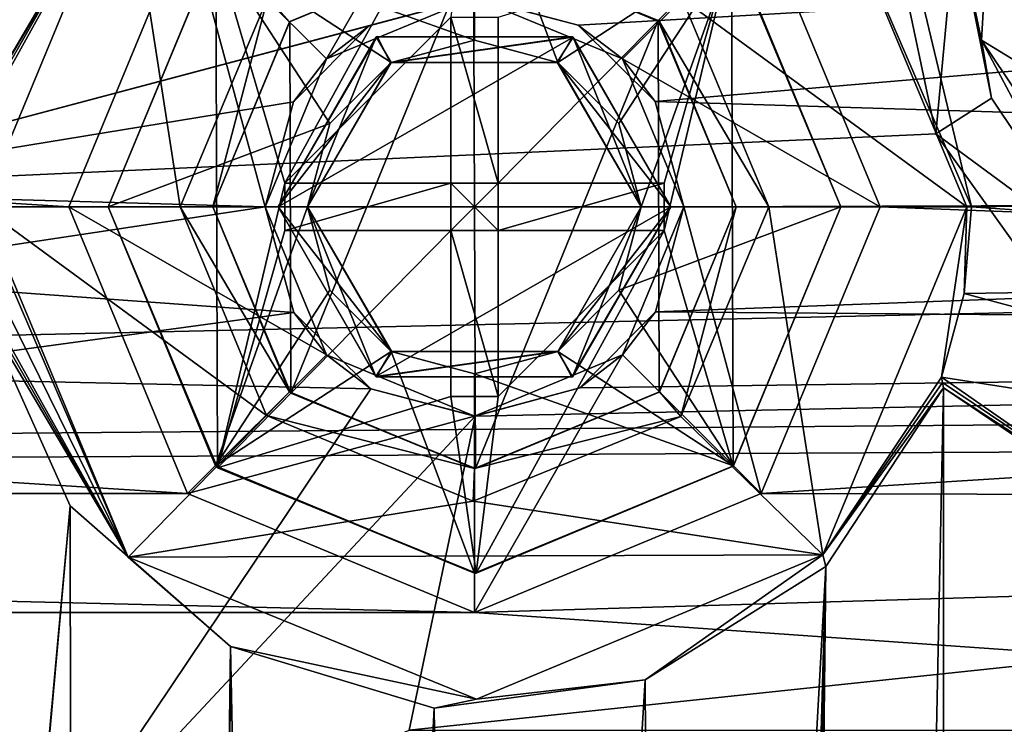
# Model space of a CAD drawing. Header units: millimetres. Extents: x -78 to 78, y -78 to 78.
# Tile 388 of 449: x 16.52 to 24.05, y 41.04 to 46.43. Entities that reach past the tile are written whole.
import ezdxf

# ---------------------------------------------------------------- set-up
doc = ezdxf.new("R2010")
doc.units = ezdxf.units.MM
doc.header["$LTSCALE"] = 41.718519
for name, color, linetype in [('10', 7, 'CONTINUOUS'), ('1105', 7, 'CONTINUOUS'), ('1106', 7, 'CONTINUOUS'), ('1107', 7, 'CONTINUOUS'), ('1131', 7, 'CONTINUOUS'), ('1133', 7, 'CONTINUOUS'), ('1171', 7, 'CONTINUOUS'), ('1244', 7, 'CONTINUOUS'), ('1259', 7, 'CONTINUOUS'), ('1260', 7, 'CONTINUOUS'), ('1264', 7, 'CONTINUOUS'), ('20', 7, 'CONTINUOUS'), ('23', 7, 'CONTINUOUS'), ('2422', 7, 'CONTINUOUS'), ('2423', 7, 'CONTINUOUS'), ('2424', 7, 'CONTINUOUS'), ('2425', 7, 'CONTINUOUS'), ('2426', 7, 'CONTINUOUS'), ('2427', 7, 'CONTINUOUS'), ('2428', 7, 'CONTINUOUS'), ('2429', 7, 'CONTINUOUS'), ('2430', 7, 'CONTINUOUS'), ('2431', 7, 'CONTINUOUS'), ('2432', 7, 'CONTINUOUS'), ('2433', 7, 'CONTINUOUS'), ('2434', 7, 'CONTINUOUS'), ('2435', 7, 'CONTINUOUS'), ('2436', 7, 'CONTINUOUS'), ('2437', 7, 'CONTINUOUS'), ('2438', 7, 'CONTINUOUS'), ('2439', 7, 'CONTINUOUS'), ('2440', 7, 'CONTINUOUS'), ('2441', 7, 'CONTINUOUS'), ('2442', 7, 'CONTINUOUS'), ('2443', 7, 'CONTINUOUS'), ('2444', 7, 'CONTINUOUS'), ('2445', 7, 'CONTINUOUS'), ('2446', 7, 'CONTINUOUS'), ('2447', 7, 'CONTINUOUS'), ('2448', 7, 'CONTINUOUS'), ('2449', 7, 'CONTINUOUS'), ('2450', 7, 'CONTINUOUS'), ('2451', 7, 'CONTINUOUS'), ('2452', 7, 'CONTINUOUS'), ('2453', 7, 'CONTINUOUS'), ('2454', 7, 'CONTINUOUS'), ('2455', 7, 'CONTINUOUS'), ('2456', 7, 'CONTINUOUS'), ('2457', 7, 'CONTINUOUS'), ('35', 7, 'CONTINUOUS'), ('37', 7, 'CONTINUOUS'), ('5310', 7, 'CONTINUOUS'), ('5311', 7, 'CONTINUOUS'), ('5312', 7, 'CONTINUOUS'), ('6', 7, 'CONTINUOUS'), ('745', 7, 'CONTINUOUS'), ('748', 7, 'CONTINUOUS'), ('811', 7, 'CONTINUOUS'), ('835', 7, 'CONTINUOUS'), ('969', 7, 'CONTINUOUS'), ('971', 7, 'CONTINUOUS')]:
    doc.layers.add(name, color=color, linetype=linetype)

msp = doc.modelspace()

# ---------------------------------------------------------------- linework, layer by layer
at = {"layer": '10', "linetype": 'CONTINUOUS'}
for points in [[(44.1935, 44.1961, -2), (22.1921, 47.192, -2), (42.7308, 47.73, -2), (44.1935, 44.1961, -2)], [(16.9, 45, -2), (-17.8079, 47.192, -2), (17.808, 47.1921, -2), (16.9, 45, -2)], [(-16.9, 45, -2), (-17.8079, 47.192, -2), (16.9, 45, -2), (-16.9, 45, -2)], [(23.1, 45, -2), (22.1921, 47.192, -2), (44.1935, 44.1961, -2), (23.1, 45, -2)], [(-17.808, 42.8079, -2), (-16.9, 45, -2), (17.8079, 42.808, -2), (-17.808, 42.8079, -2)], [(-16.9, 45, -2), (16.9, 45, -2), (17.8079, 42.808, -2), (-16.9, 45, -2)], [(22.192, 42.8079, -2), (23.1, 45, -2), (44.1935, 44.1961, -2), (22.192, 42.8079, -2)], [(47.73, 42.73, -2), (22.192, 42.8079, -2), (44.1935, 44.1961, -2), (47.73, 42.73, -2)], [(-20, 41.9, -2), (-17.808, 42.8079, -2), (20, 41.9, -2), (-20, 41.9, -2)], [(20, 41.9, -2), (-17.808, 42.8079, -2), (17.8079, 42.808, -2), (20, 41.9, -2)], [(20, 41.9, -2), (22.192, 42.8079, -2), (47.73, 42.73, -2), (20, 41.9, -2)], [(-20, 41.9, -2), (60, 39.1, -2), (-47.73, 42.73, -2), (-20, 41.9, -2)], [(60, 39.1, -2), (20, 39.1, -2), (-47.73, 42.73, -2), (60, 39.1, -2)], [(20, 39.1, -2), (0, 39.1, -2), (-47.73, 42.73, -2), (20, 39.1, -2)], [(60, 39.1, -2), (20, 41.9, -2), (47.73, 42.73, -2), (60, 39.1, -2)], [(-20, 41.9, -2), (20, 41.9, -2), (60, 39.1, -2), (-20, 41.9, -2)]]:
    msp.add_3dface(points, dxfattribs=at)
at = {"layer": '1105', "color": 7, "linetype": 'CONTINUOUS'}
for points in [[(17.5174, 47.9338, 26.2), (17.337, 47.6605, 21.67), (16.2392, 45.7936, 26.2), (17.5174, 47.9338, 26.2)], [(16.2354, 45, 21.67), (16.2747, 45.75, 23.7), (17.337, 47.6605, 21.67), (16.2354, 45, 21.67)], [(16.2392, 45.7936, 26.2), (17.337, 47.6605, 21.67), (16.257, 45.7718, 24.9504), (16.2392, 45.7936, 26.2)], [(17.337, 47.6605, 21.67), (16.2747, 45.75, 23.7), (16.257, 45.7718, 24.9504), (17.337, 47.6605, 21.67)], [(23.3891, 46.7187, 23.7), (23.8, 45, 23.7), (22.6461, 47.6772, 21.67), (23.3891, 46.7187, 23.7)], [(23.8, 45, 23.7), (23.7646, 45, 21.67), (22.6461, 47.6772, 21.67), (23.8, 45, 23.7)]]:
    msp.add_3dface(points, dxfattribs=at)
at = {"layer": '1106', "color": 7, "linetype": 'CONTINUOUS'}
for points in [[(23.5698, 43.6976, 23.7), (25.2481, 42.531, 23.7), (23.5783, 43.6575, 24.9514), (23.5698, 43.6976, 23.7)], [(25.2481, 42.531, 23.7), (23.5864, 43.6175, 26.2), (23.5783, 43.6575, 24.9514), (25.2481, 42.531, 23.7)], [(25.2481, 42.531, 23.7), (25.2628, 42.4773, 26.2), (23.5864, 43.6175, 26.2), (25.2481, 42.531, 23.7)]]:
    msp.add_3dface(points, dxfattribs=at)
at = {"layer": '1107', "color": 7, "linetype": 'CONTINUOUS'}
for points in [[(37.9552, 47.894, 23.7), (37.9952, 45.1861, 23.7), (23.3891, 46.7187, 23.7), (37.9552, 47.894, 23.7)], [(23.3891, 46.7187, 23.7), (37.9952, 45.1861, 23.7), (23.8, 45, 23.7), (23.3891, 46.7187, 23.7)], [(23.8, 45, 23.7), (37.9952, 45.1861, 23.7), (31.5257, 44.4565, 23.7), (23.8, 45, 23.7)], [(23.742, 44.3387, 23.7), (23.8, 45, 23.7), (31.5257, 44.4565, 23.7), (23.742, 44.3387, 23.7)], [(29.6864, 42.7416, 23.7), (23.742, 44.3387, 23.7), (31.5257, 44.4565, 23.7), (29.6864, 42.7416, 23.7)], [(23.5698, 43.6976, 23.7), (23.742, 44.3387, 23.7), (29.6864, 42.7416, 23.7), (23.5698, 43.6976, 23.7)], [(25.2481, 42.531, 23.7), (23.5698, 43.6976, 23.7), (29.6864, 42.7416, 23.7), (25.2481, 42.531, 23.7)]]:
    msp.add_3dface(points, dxfattribs=at)
at = {"layer": '1131', "color": 7, "linetype": 'CONTINUOUS'}
for points in [[(16.2354, 45, 21.67), (17.337, 47.6605, 21.67), (17.75, 45, 21.67), (16.2354, 45, 21.67)], [(17.75, 45, 21.67), (17.337, 47.6605, 21.67), (18.4216, 46.603, 21.67), (17.75, 45, 21.67)], [(22.6461, 47.6772, 21.67), (23.7646, 45, 21.67), (21.5883, 46.5934, 21.67), (22.6461, 47.6772, 21.67)], [(23.7646, 45, 21.67), (22.25, 45, 21.67), (21.5883, 46.5934, 21.67), (23.7646, 45, 21.67)], [(17.3539, 42.3228, 21.67), (16.2354, 45, 21.67), (18.4117, 43.4066, 21.67), (17.3539, 42.3228, 21.67)], [(18.4117, 43.4066, 21.67), (16.2354, 45, 21.67), (17.75, 45, 21.67), (18.4117, 43.4066, 21.67)], [(22.25, 45, 21.67), (22.663, 42.3395, 21.67), (21.5784, 43.397, 21.67), (22.25, 45, 21.67)], [(23.7646, 45, 21.67), (22.663, 42.3395, 21.67), (22.25, 45, 21.67), (23.7646, 45, 21.67)], [(19.9911, 42.75, 21.67), (17.3539, 42.3228, 21.67), (18.4117, 43.4066, 21.67), (19.9911, 42.75, 21.67)], [(21.5784, 43.397, 21.67), (22.663, 42.3395, 21.67), (19.9911, 42.75, 21.67), (21.5784, 43.397, 21.67)], [(22.663, 42.3395, 21.67), (17.3539, 42.3228, 21.67), (19.9911, 42.75, 21.67), (22.663, 42.3395, 21.67)], [(22.663, 42.3395, 21.67), (20.0151, 41.236, 21.67), (17.3539, 42.3228, 21.67), (22.663, 42.3395, 21.67)]]:
    msp.add_3dface(points, dxfattribs=at)
at = {"layer": '1133', "color": 7, "linetype": 'CONTINUOUS'}
for points in [[(16.2187, 44.6231, 23.7), (16.2, 45, 23.7), (17.3539, 42.3228, 21.67), (16.2187, 44.6231, 23.7)], [(17.3539, 42.3228, 21.67), (16.2, 45, 23.7), (16.2354, 45, 21.67), (17.3539, 42.3228, 21.67)], [(23.7646, 45, 21.67), (23.5698, 43.6976, 23.7), (22.663, 42.3395, 21.67), (23.7646, 45, 21.67)], [(23.742, 44.3387, 23.7), (23.5698, 43.6976, 23.7), (23.7646, 45, 21.67), (23.742, 44.3387, 23.7)], [(23.8, 45, 23.7), (23.742, 44.3387, 23.7), (23.7646, 45, 21.67), (23.8, 45, 23.7)], [(16.2747, 44.25, 23.7), (16.2187, 44.6231, 23.7), (17.3539, 42.3228, 21.67), (16.2747, 44.25, 23.7)], [(17.3539, 42.3228, 21.67), (16.2392, 44.2064, 26.2), (16.257, 44.2282, 24.9504), (17.3539, 42.3228, 21.67)], [(16.9107, 42.714, 26.2), (16.2392, 44.2064, 26.2), (17.3539, 42.3228, 21.67), (16.9107, 42.714, 26.2)], [(16.2747, 44.25, 23.7), (17.3539, 42.3228, 21.67), (16.257, 44.2282, 24.9504), (16.2747, 44.25, 23.7)], [(23.5698, 43.6976, 23.7), (23.5783, 43.6575, 24.9514), (22.663, 42.3395, 21.67), (23.5698, 43.6976, 23.7)], [(23.5783, 43.6575, 24.9514), (23.5864, 43.6175, 26.2), (22.663, 42.3395, 21.67), (23.5783, 43.6575, 24.9514)], [(23.5864, 43.6175, 26.2), (22.6857, 42.2511, 26.2), (22.663, 42.3395, 21.67), (23.5864, 43.6175, 26.2)], [(18.1357, 41.6388, 26.2), (16.9107, 42.714, 26.2), (17.3539, 42.3228, 21.67), (18.1357, 41.6388, 26.2)], [(20.0151, 41.236, 21.67), (18.1357, 41.6388, 26.2), (17.3539, 42.3228, 21.67), (20.0151, 41.236, 21.67)], [(22.663, 42.3395, 21.67), (21.305, 41.3847, 26.2), (20.0151, 41.236, 21.67), (22.663, 42.3395, 21.67)], [(22.6857, 42.2511, 26.2), (21.305, 41.3847, 26.2), (22.663, 42.3395, 21.67), (22.6857, 42.2511, 26.2)], [(19.6929, 41.1692, 26.2), (18.1357, 41.6388, 26.2), (20.0151, 41.236, 21.67), (19.6929, 41.1692, 26.2)], [(21.305, 41.3847, 26.2), (19.6929, 41.1692, 26.2), (20.0151, 41.236, 21.67), (21.305, 41.3847, 26.2)]]:
    msp.add_3dface(points, dxfattribs=at)
at = {"layer": '1171', "color": 7, "linetype": 'CONTINUOUS'}
for points in [[(18.597, 43.5751, 26.67), (18.5882, 46.4164, 26.67), (19.9921, 47, 26.67), (18.597, 43.5751, 26.67)], [(20.0079, 43, 26.67), (18.597, 43.5751, 26.67), (19.9921, 47, 26.67), (20.0079, 43, 26.67)], [(20.0079, 43, 26.67), (19.9921, 47, 26.67), (21.403, 46.4249, 26.67), (20.0079, 43, 26.67)], [(18.597, 43.5751, 26.67), (18, 45, 26.67), (18.5882, 46.4164, 26.67), (18.597, 43.5751, 26.67)], [(21.4118, 43.5836, 26.67), (20.0079, 43, 26.67), (21.403, 46.4249, 26.67), (21.4118, 43.5836, 26.67)], [(22, 45, 26.67), (21.4118, 43.5836, 26.67), (21.403, 46.4249, 26.67), (22, 45, 26.67)]]:
    msp.add_3dface(points, dxfattribs=at)
at = {"layer": '1244', "color": 7, "linetype": 'CONTINUOUS'}
for points in [[(18.5858, 46.4142, 21.92), (18.4216, 46.603, 21.67), (20, 47, 21.92), (18.5858, 46.4142, 21.92)], [(20, 47, 21.92), (21.5883, 46.5934, 21.67), (21.4142, 46.4142, 21.92), (20, 47, 21.92)], [(17.75, 45, 21.67), (18.4216, 46.603, 21.67), (18, 45, 21.92), (17.75, 45, 21.67)], [(18, 45, 21.92), (18.4216, 46.603, 21.67), (18.5858, 46.4142, 21.92), (18, 45, 21.92)], [(21.5883, 46.5934, 21.67), (22.25, 45, 21.67), (21.4142, 46.4142, 21.92), (21.5883, 46.5934, 21.67)], [(21.4142, 46.4142, 21.92), (22.25, 45, 21.67), (22, 45, 21.92), (21.4142, 46.4142, 21.92)]]:
    msp.add_3dface(points, dxfattribs=at)
at = {"layer": '1259', "color": 7, "linetype": 'CONTINUOUS'}
for points in [[(18.5858, 46.4142, 21.92), (20, 47, 21.92), (18.5882, 46.4164, 26.67), (18.5858, 46.4142, 21.92)], [(18.5882, 46.4164, 26.67), (20, 47, 21.92), (19.9921, 47, 26.67), (18.5882, 46.4164, 26.67)], [(19.9921, 47, 26.67), (20, 47, 21.92), (21.403, 46.4249, 26.67), (19.9921, 47, 26.67)], [(20, 47, 21.92), (21.4142, 46.4142, 21.92), (21.403, 46.4249, 26.67), (20, 47, 21.92)], [(18, 45, 26.67), (18.5858, 46.4142, 21.92), (18.5882, 46.4164, 26.67), (18, 45, 26.67)], [(18, 45, 21.92), (18.5858, 46.4142, 21.92), (18, 45, 26.67), (18, 45, 21.92)], [(21.4142, 46.4142, 21.92), (22, 45, 21.92), (21.403, 46.4249, 26.67), (21.4142, 46.4142, 21.92)], [(22, 45, 21.92), (22, 45, 26.67), (21.403, 46.4249, 26.67), (22, 45, 21.92)]]:
    msp.add_3dface(points, dxfattribs=at)
at = {"layer": '1260', "color": 7, "linetype": 'CONTINUOUS'}
for points in [[(18.5858, 43.5858, 21.92), (18, 45, 21.92), (18.597, 43.5751, 26.67), (18.5858, 43.5858, 21.92)], [(18.597, 43.5751, 26.67), (18, 45, 21.92), (18, 45, 26.67), (18.597, 43.5751, 26.67)], [(22, 45, 26.67), (21.4142, 43.5858, 21.92), (21.4118, 43.5836, 26.67), (22, 45, 26.67)], [(22, 45, 21.92), (21.4142, 43.5858, 21.92), (22, 45, 26.67), (22, 45, 21.92)], [(20, 43, 21.92), (18.5858, 43.5858, 21.92), (18.597, 43.5751, 26.67), (20, 43, 21.92)], [(20.0079, 43, 26.67), (20, 43, 21.92), (18.597, 43.5751, 26.67), (20.0079, 43, 26.67)], [(21.4142, 43.5858, 21.92), (20, 43, 21.92), (21.4118, 43.5836, 26.67), (21.4142, 43.5858, 21.92)], [(21.4118, 43.5836, 26.67), (20, 43, 21.92), (20.0079, 43, 26.67), (21.4118, 43.5836, 26.67)]]:
    msp.add_3dface(points, dxfattribs=at)
at = {"layer": '1264', "color": 7, "linetype": 'CONTINUOUS'}
for points in [[(18.4117, 43.4066, 21.67), (17.75, 45, 21.67), (18.5858, 43.5858, 21.92), (18.4117, 43.4066, 21.67)], [(17.75, 45, 21.67), (18, 45, 21.92), (18.5858, 43.5858, 21.92), (17.75, 45, 21.67)], [(22, 45, 21.92), (21.5784, 43.397, 21.67), (21.4142, 43.5858, 21.92), (22, 45, 21.92)], [(22.25, 45, 21.67), (21.5784, 43.397, 21.67), (22, 45, 21.92), (22.25, 45, 21.67)], [(20, 43, 21.92), (18.4117, 43.4066, 21.67), (18.5858, 43.5858, 21.92), (20, 43, 21.92)], [(21.4142, 43.5858, 21.92), (21.5784, 43.397, 21.67), (20, 43, 21.92), (21.4142, 43.5858, 21.92)], [(19.9911, 42.75, 21.67), (18.4117, 43.4066, 21.67), (20, 43, 21.92), (19.9911, 42.75, 21.67)], [(21.5784, 43.397, 21.67), (19.9911, 42.75, 21.67), (20, 43, 21.92), (21.5784, 43.397, 21.67)]]:
    msp.add_3dface(points, dxfattribs=at)
at = {"layer": '20', "linetype": 'CONTINUOUS'}
for points in [[(18.4, 45), (18.6192, 44.1932), (18.4, 45, -0.5), (18.4, 45)], [(18.4, 45, -0.5), (18.6192, 44.1932), (18.8686, 43.8686, -0.5), (18.4, 45, -0.5)], [(21.3837, 44.198), (21.6, 45), (21.1314, 43.8686, -0.5), (21.3837, 44.198)], [(21.6, 45), (21.6, 45, -0.5), (21.1314, 43.8686, -0.5), (21.6, 45)], [(18.6192, 44.1932), (19.2069, 43.6104), (18.8686, 43.8686, -0.5), (18.6192, 44.1932)], [(20.8043, 43.6169), (21.3837, 44.198), (21.1314, 43.8686, -0.5), (20.8043, 43.6169)], [(19.2069, 43.6104), (20, 43.4, -0.5), (18.8686, 43.8686, -0.5), (19.2069, 43.6104)], [(20.8043, 43.6169), (21.1314, 43.8686, -0.5), (20, 43.4, -0.5), (20.8043, 43.6169)], [(19.2069, 43.6104), (20.0065, 43.4006), (20, 43.4, -0.5), (19.2069, 43.6104)], [(20.0065, 43.4006), (20.8043, 43.6169), (20, 43.4, -0.5), (20.0065, 43.4006)]]:
    msp.add_3dface(points, dxfattribs=at)
at = {"layer": '23', "linetype": 'CONTINUOUS'}
for points in [[(19.1957, 46.3831), (18.8686, 46.1314, -0.5), (20, 46.6, -0.5), (19.1957, 46.3831)], [(19.9935, 46.5994), (19.1957, 46.3831), (20, 46.6, -0.5), (19.9935, 46.5994)], [(20.7931, 46.3896), (19.9935, 46.5994), (20, 46.6, -0.5), (20.7931, 46.3896)], [(20.7931, 46.3896), (20, 46.6, -0.5), (21.1314, 46.1314, -0.5), (20.7931, 46.3896)], [(19.1957, 46.3831), (18.6163, 45.802), (18.8686, 46.1314, -0.5), (19.1957, 46.3831)], [(21.3808, 45.8068), (20.7931, 46.3896), (21.1314, 46.1314, -0.5), (21.3808, 45.8068)], [(18.6163, 45.802), (18.4, 45), (18.8686, 46.1314, -0.5), (18.6163, 45.802)], [(18.4, 45), (18.4, 45, -0.5), (18.8686, 46.1314, -0.5), (18.4, 45)], [(21.6, 45, -0.5), (21.3808, 45.8068), (21.1314, 46.1314, -0.5), (21.6, 45, -0.5)], [(21.6, 45), (21.3808, 45.8068), (21.6, 45, -0.5), (21.6, 45)]]:
    msp.add_3dface(points, dxfattribs=at)
at = {"layer": '2422', "linetype": 'CONTINUOUS'}
for points in [[(19.2565, 46.3027, 3), (18.5, 45, 3), (20.754, 46.2967, 3), (19.2565, 46.3027, 3)], [(20.754, 46.2967, 3), (18.5, 45, 3), (21.5, 45, 3), (20.754, 46.2967, 3)], [(21.5, 45, 3), (18.5, 45, 3), (19.246, 43.7033, 3), (21.5, 45, 3)], [(20.7435, 43.6973, 3), (21.5, 45, 3), (19.246, 43.7033, 3), (20.7435, 43.6973, 3)]]:
    msp.add_3dface(points, dxfattribs=at)
at = {"layer": '2423', "linetype": 'CONTINUOUS'}
for points in [[(18.5, 45, 3), (19.2565, 46.3027, 3), (18.5, 45, 0.55), (18.5, 45, 3)], [(18.5, 45, 0.55), (19.2565, 46.3027, 3), (19.25, 46.299, 0.55), (18.5, 45, 0.55)], [(19.25, 46.299, 0.55), (19.2565, 46.3027, 3), (20.75, 46.299, 0.55), (19.25, 46.299, 0.55)], [(19.2565, 46.3027, 3), (20.754, 46.2967, 3), (20.75, 46.299, 0.55), (19.2565, 46.3027, 3)], [(20.754, 46.2967, 3), (21.5, 45, 3), (20.75, 46.299, 0.55), (20.754, 46.2967, 3)], [(21.5, 45, 3), (21.5, 45, 0.55), (20.75, 46.299, 0.55), (21.5, 45, 3)]]:
    msp.add_3dface(points, dxfattribs=at)
at = {"layer": '2424', "linetype": 'CONTINUOUS'}
for points in [[(19.246, 43.7033, 3), (18.5, 45, 3), (19.25, 43.701, 0.55), (19.246, 43.7033, 3)], [(19.25, 43.701, 0.55), (18.5, 45, 3), (18.5, 45, 0.55), (19.25, 43.701, 0.55)], [(21.5, 45, 3), (20.7435, 43.6973, 3), (21.5, 45, 0.55), (21.5, 45, 3)], [(21.5, 45, 0.55), (20.7435, 43.6973, 3), (20.75, 43.701, 0.55), (21.5, 45, 0.55)], [(20.7435, 43.6973, 3), (19.246, 43.7033, 3), (19.25, 43.701, 0.55), (20.7435, 43.6973, 3)], [(20.75, 43.701, 0.55), (20.7435, 43.6973, 3), (19.25, 43.701, 0.55), (20.75, 43.701, 0.55)]]:
    msp.add_3dface(points, dxfattribs=at)
at = {"layer": '2425', "linetype": 'CONTINUOUS'}
for points in [[(19.25, 43.701, 0.55), (18.5, 45, 0.55), (19.3625, 43.8958, -0.25), (19.25, 43.701, 0.55)], [(18.5, 45, 0.55), (18.725, 45, -0.25), (19.3625, 43.8958, -0.25), (18.5, 45, 0.55)], [(21.275, 45, -0.25), (20.75, 43.701, 0.55), (20.6375, 43.8958, -0.25), (21.275, 45, -0.25)], [(21.5, 45, 0.55), (20.75, 43.701, 0.55), (21.275, 45, -0.25), (21.5, 45, 0.55)], [(20.75, 43.701, 0.55), (19.25, 43.701, 0.55), (20.6375, 43.8958, -0.25), (20.75, 43.701, 0.55)], [(19.25, 43.701, 0.55), (19.3625, 43.8958, -0.25), (20.6375, 43.8958, -0.25), (19.25, 43.701, 0.55)]]:
    msp.add_3dface(points, dxfattribs=at)
at = {"layer": '2426', "linetype": 'CONTINUOUS'}
for points in [[(18.5, 45, 0.55), (19.25, 46.299, 0.55), (18.725, 45, -0.25), (18.5, 45, 0.55)], [(18.725, 45, -0.25), (19.25, 46.299, 0.55), (19.3625, 46.1042, -0.25), (18.725, 45, -0.25)], [(19.25, 46.299, 0.55), (20.75, 46.299, 0.55), (19.3625, 46.1042, -0.25), (19.25, 46.299, 0.55)], [(19.3625, 46.1042, -0.25), (20.75, 46.299, 0.55), (20.6375, 46.1042, -0.25), (19.3625, 46.1042, -0.25)], [(20.75, 46.299, 0.55), (21.5, 45, 0.55), (20.6375, 46.1042, -0.25), (20.75, 46.299, 0.55)], [(21.5, 45, 0.55), (21.275, 45, -0.25), (20.6375, 46.1042, -0.25), (21.5, 45, 0.55)]]:
    msp.add_3dface(points, dxfattribs=at)
at = {"layer": '2427', "linetype": 'CONTINUOUS'}
for points in [[(19.3625, 46.1042, -0.35), (20.6375, 46.1042, -0.25), (20, 46.275, -0.35), (19.3625, 46.1042, -0.35)], [(20, 46.275, -0.35), (20.6375, 46.1042, -0.25), (20.6375, 46.1042, -0.35), (20, 46.275, -0.35)], [(18.725, 45, -0.25), (19.3625, 46.1042, -0.25), (18.725, 45, -0.35), (18.725, 45, -0.25)], [(18.725, 45, -0.35), (19.3625, 46.1042, -0.25), (18.8958, 45.6375, -0.35), (18.725, 45, -0.35)], [(18.8958, 45.6375, -0.35), (19.3625, 46.1042, -0.25), (19.3625, 46.1042, -0.35), (18.8958, 45.6375, -0.35)], [(19.3625, 46.1042, -0.25), (20.6375, 46.1042, -0.25), (19.3625, 46.1042, -0.35), (19.3625, 46.1042, -0.25)], [(20.6375, 46.1042, -0.25), (21.275, 45, -0.25), (20.6375, 46.1042, -0.35), (20.6375, 46.1042, -0.25)], [(20.6375, 46.1042, -0.35), (21.275, 45, -0.25), (21.1042, 45.6375, -0.35), (20.6375, 46.1042, -0.35)], [(21.1042, 45.6375, -0.35), (21.275, 45, -0.25), (21.275, 45, -0.35), (21.1042, 45.6375, -0.35)]]:
    msp.add_3dface(points, dxfattribs=at)
at = {"layer": '2428', "linetype": 'CONTINUOUS'}
for points in [[(18.725, 45, -0.25), (18.725, 45, -0.35), (18.8958, 44.3625, -0.35), (18.725, 45, -0.25)], [(18.725, 45, -0.25), (18.8958, 44.3625, -0.35), (19.3625, 43.8958, -0.35), (18.725, 45, -0.25)], [(18.725, 45, -0.25), (19.3625, 43.8958, -0.35), (19.3625, 43.8958, -0.25), (18.725, 45, -0.25)], [(21.275, 45, -0.35), (21.275, 45, -0.25), (20.6375, 43.8958, -0.25), (21.275, 45, -0.35)], [(21.1042, 44.3625, -0.35), (21.275, 45, -0.35), (20.6375, 43.8958, -0.25), (21.1042, 44.3625, -0.35)], [(20.6375, 43.8958, -0.35), (21.1042, 44.3625, -0.35), (20.6375, 43.8958, -0.25), (20.6375, 43.8958, -0.35)], [(19.3625, 43.8958, -0.35), (20, 43.725, -0.35), (19.3625, 43.8958, -0.25), (19.3625, 43.8958, -0.35)], [(20, 43.725, -0.35), (20.6375, 43.8958, -0.35), (19.3625, 43.8958, -0.25), (20, 43.725, -0.35)], [(19.3625, 43.8958, -0.25), (20.6375, 43.8958, -0.35), (20.6375, 43.8958, -0.25), (19.3625, 43.8958, -0.25)]]:
    msp.add_3dface(points, dxfattribs=at)
at = {"layer": '2429', "linetype": 'CONTINUOUS'}
for points in [[(18.725, 45, -0.35), (17.2, 45, -1.875), (18.0201, 43.0201, -1.875), (18.725, 45, -0.35)], [(18.725, 45, -0.35), (18.0201, 43.0201, -1.875), (18.8958, 44.3625, -0.35), (18.725, 45, -0.35)], [(22.8, 45, -1.875), (21.275, 45, -0.35), (21.1042, 44.3625, -0.35), (22.8, 45, -1.875)], [(21.9799, 43.0201, -1.875), (22.8, 45, -1.875), (21.1042, 44.3625, -0.35), (21.9799, 43.0201, -1.875)], [(18.8958, 44.3625, -0.35), (18.0201, 43.0201, -1.875), (19.3625, 43.8958, -0.35), (18.8958, 44.3625, -0.35)], [(20.6375, 43.8958, -0.35), (21.9799, 43.0201, -1.875), (21.1042, 44.3625, -0.35), (20.6375, 43.8958, -0.35)], [(18.0201, 43.0201, -1.875), (20, 42.2, -1.875), (19.3625, 43.8958, -0.35), (18.0201, 43.0201, -1.875)], [(19.3625, 43.8958, -0.35), (20, 42.2, -1.875), (20, 43.725, -0.35), (19.3625, 43.8958, -0.35)], [(20, 43.725, -0.35), (21.9799, 43.0201, -1.875), (20.6375, 43.8958, -0.35), (20, 43.725, -0.35)], [(20, 42.2, -1.875), (21.9799, 43.0201, -1.875), (20, 43.725, -0.35), (20, 42.2, -1.875)]]:
    msp.add_3dface(points, dxfattribs=at)
at = {"layer": '2430', "linetype": 'CONTINUOUS'}
for points in [[(18.0201, 46.9799, -1.875), (20, 46.275, -0.35), (20, 47.8, -1.875), (18.0201, 46.9799, -1.875)], [(20, 46.275, -0.35), (20.6375, 46.1042, -0.35), (20, 47.8, -1.875), (20, 46.275, -0.35)], [(20, 47.8, -1.875), (20.6375, 46.1042, -0.35), (21.9799, 46.9799, -1.875), (20, 47.8, -1.875)], [(17.2, 45, -1.875), (18.8958, 45.6375, -0.35), (18.0201, 46.9799, -1.875), (17.2, 45, -1.875)], [(18.8958, 45.6375, -0.35), (19.3625, 46.1042, -0.35), (18.0201, 46.9799, -1.875), (18.8958, 45.6375, -0.35)], [(19.3625, 46.1042, -0.35), (20, 46.275, -0.35), (18.0201, 46.9799, -1.875), (19.3625, 46.1042, -0.35)], [(20.6375, 46.1042, -0.35), (21.1042, 45.6375, -0.35), (21.9799, 46.9799, -1.875), (20.6375, 46.1042, -0.35)], [(21.1042, 45.6375, -0.35), (21.275, 45, -0.35), (21.9799, 46.9799, -1.875), (21.1042, 45.6375, -0.35)], [(21.275, 45, -0.35), (22.8, 45, -1.875), (21.9799, 46.9799, -1.875), (21.275, 45, -0.35)], [(18.725, 45, -0.35), (18.8958, 45.6375, -0.35), (17.2, 45, -1.875), (18.725, 45, -0.35)]]:
    msp.add_3dface(points, dxfattribs=at)
at = {"layer": '2431', "linetype": 'CONTINUOUS'}
for points in [[(17.2, 45, -2), (18.0201, 46.9799, -1.875), (18.0226, 46.9821, -2), (17.2, 45, -2)], [(17.2, 45, -1.875), (18.0201, 46.9799, -1.875), (17.2, 45, -2), (17.2, 45, -1.875)], [(21.9799, 46.9799, -1.875), (22.8, 45, -1.875), (21.9647, 46.9943, -2), (21.9799, 46.9799, -1.875)], [(21.9647, 46.9943, -2), (22.8, 45, -1.875), (22.8, 45, -2), (21.9647, 46.9943, -2)]]:
    msp.add_3dface(points, dxfattribs=at)
at = {"layer": '2432', "linetype": 'CONTINUOUS'}
for points in [[(17.2, 45, -1.875), (17.2, 45, -2), (18.0353, 43.0057, -2), (17.2, 45, -1.875)], [(17.2, 45, -1.875), (18.0353, 43.0057, -2), (18.0201, 43.0201, -1.875), (17.2, 45, -1.875)], [(21.9774, 43.0179, -2), (22.8, 45, -2), (21.9799, 43.0201, -1.875), (21.9774, 43.0179, -2)], [(22.8, 45, -2), (22.8, 45, -1.875), (21.9799, 43.0201, -1.875), (22.8, 45, -2)], [(18.0201, 43.0201, -1.875), (18.0353, 43.0057, -2), (20, 42.2, -1.875), (18.0201, 43.0201, -1.875)], [(18.0353, 43.0057, -2), (20.0122, 42.2001, -2), (20, 42.2, -1.875), (18.0353, 43.0057, -2)], [(20, 42.2, -1.875), (21.9774, 43.0179, -2), (21.9799, 43.0201, -1.875), (20, 42.2, -1.875)], [(20.0122, 42.2001, -2), (21.9774, 43.0179, -2), (20, 42.2, -1.875), (20.0122, 42.2001, -2)]]:
    msp.add_3dface(points, dxfattribs=at)
at = {"layer": '2433', "linetype": 'CONTINUOUS'}
for points in [[(18.0226, 46.9821, -2), (19.9878, 47.7999, -2), (18.55, 45.1812, -2), (18.0226, 46.9821, -2)], [(18.55, 45.1812, -2), (19.9878, 47.7999, -2), (19.8188, 46.45, -2), (18.55, 45.1812, -2)], [(17.2, 45, -2), (18.0226, 46.9821, -2), (18.0353, 43.0057, -2), (17.2, 45, -2)], [(18.0353, 43.0057, -2), (18.0226, 46.9821, -2), (18.55, 45.1812, -2), (18.0353, 43.0057, -2)], [(20.1812, 46.45, -2), (21.9647, 46.9943, -2), (20.1812, 45.1812, -2), (20.1812, 46.45, -2)], [(20.1812, 45.1812, -2), (21.9647, 46.9943, -2), (21.45, 45.1812, -2), (20.1812, 45.1812, -2)], [(21.9647, 46.9943, -2), (21.9774, 43.0179, -2), (21.45, 44.8188, -2), (21.9647, 46.9943, -2)], [(21.45, 45.1812, -2), (21.9647, 46.9943, -2), (21.45, 44.8188, -2), (21.45, 45.1812, -2)], [(21.9647, 46.9943, -2), (22.8, 45, -2), (21.9774, 43.0179, -2), (21.9647, 46.9943, -2)], [(19.8188, 45.1812, -2), (18.55, 45.1812, -2), (19.8188, 46.45, -2), (19.8188, 45.1812, -2)], [(18.55, 44.8188, -2), (18.0353, 43.0057, -2), (18.55, 45.1812, -2), (18.55, 44.8188, -2)], [(19.8188, 43.55, -2), (18.0353, 43.0057, -2), (19.8188, 44.8188, -2), (19.8188, 43.55, -2)], [(19.8188, 44.8188, -2), (18.0353, 43.0057, -2), (18.55, 44.8188, -2), (19.8188, 44.8188, -2)], [(21.9774, 43.0179, -2), (20.0122, 42.2001, -2), (21.45, 44.8188, -2), (21.9774, 43.0179, -2)], [(20.0122, 42.2001, -2), (20.1812, 43.55, -2), (21.45, 44.8188, -2), (20.0122, 42.2001, -2)], [(21.45, 44.8188, -2), (20.1812, 43.55, -2), (20.1812, 44.8188, -2), (21.45, 44.8188, -2)], [(20.0122, 42.2001, -2), (18.0353, 43.0057, -2), (19.8188, 43.55, -2), (20.0122, 42.2001, -2)], [(20.1812, 43.55, -2), (20.0122, 42.2001, -2), (19.8188, 43.55, -2), (20.1812, 43.55, -2)]]:
    msp.add_3dface(points, dxfattribs=at)
at = {"layer": '2434', "linetype": 'CONTINUOUS'}
for points in [[(20.1812, 43.55, -2), (19.8188, 43.55, -2), (19.8188, 44.8188, -0.7312), (20.1812, 43.55, -2)], [(20.1812, 44.8188, -0.7312), (20.1812, 43.55, -2), (19.8188, 44.8188, -0.7312), (20.1812, 44.8188, -0.7312)]]:
    msp.add_3dface(points, dxfattribs=at)
at = {"layer": '2435', "linetype": 'CONTINUOUS'}
msp.add_3dface([(19.8188, 44.8188, -0.7312), (19.8188, 45, -0.55), (20, 45, -0.55), (19.8188, 44.8188, -0.7312)], dxfattribs=at)
at = {"layer": '2436', "linetype": 'CONTINUOUS'}
msp.add_3dface([(20.1812, 44.8188, -0.7312), (20, 45, -0.55), (20.1812, 45, -0.55), (20.1812, 44.8188, -0.7312)], dxfattribs=at)
at = {"layer": '2437', "linetype": 'CONTINUOUS'}
msp.add_3dface([(20.1812, 46.45, -2), (20.1812, 45.1812, -2), (20.1812, 45.1812, -0.7312), (20.1812, 46.45, -2)], dxfattribs=at)
at = {"layer": '2438', "linetype": 'CONTINUOUS'}
msp.add_3dface([(20.1812, 44.8188, -2), (20.1812, 43.55, -2), (20.1812, 44.8188, -0.7312), (20.1812, 44.8188, -2)], dxfattribs=at)
at = {"layer": '2439', "linetype": 'CONTINUOUS'}
msp.add_3dface([(20.1812, 44.8188, -0.7312), (20.1812, 45, -0.55), (20.1812, 45.1812, -0.7312), (20.1812, 44.8188, -0.7312)], dxfattribs=at)
at = {"layer": '2440', "linetype": 'CONTINUOUS'}
msp.add_3dface([(19.8188, 43.55, -2), (19.8188, 44.8188, -2), (19.8188, 44.8188, -0.7312), (19.8188, 43.55, -2)], dxfattribs=at)
at = {"layer": '2441', "linetype": 'CONTINUOUS'}
for points in [[(19.8188, 46.45, -2), (20.1812, 46.45, -2), (20.1812, 45.1812, -0.7312), (19.8188, 46.45, -2)], [(19.8188, 45.1812, -0.7312), (19.8188, 46.45, -2), (20.1812, 45.1812, -0.7312), (19.8188, 45.1812, -0.7312)]]:
    msp.add_3dface(points, dxfattribs=at)
at = {"layer": '2442', "linetype": 'CONTINUOUS'}
msp.add_3dface([(19.8188, 44.8188, -0.7312), (19.8188, 45.1812, -0.7312), (19.8188, 45, -0.55), (19.8188, 44.8188, -0.7312)], dxfattribs=at)
at = {"layer": '2443', "linetype": 'CONTINUOUS'}
msp.add_3dface([(20.1812, 44.8188, -0.7312), (19.8188, 44.8188, -0.7312), (20, 44.8188, -0.55), (20.1812, 44.8188, -0.7312)], dxfattribs=at)
at = {"layer": '2444', "linetype": 'CONTINUOUS'}
msp.add_3dface([(21.45, 44.8188, -2), (20.1812, 44.8188, -2), (20.1812, 44.8188, -0.7312), (21.45, 44.8188, -2)], dxfattribs=at)
at = {"layer": '2445', "linetype": 'CONTINUOUS'}
msp.add_3dface([(19.8188, 45, -0.55), (19.8188, 45.1812, -0.7312), (20, 45, -0.55), (19.8188, 45, -0.55)], dxfattribs=at)
at = {"layer": '2446', "linetype": 'CONTINUOUS'}
msp.add_3dface([(20.1812, 45, -0.55), (20, 45, -0.55), (20.1812, 45.1812, -0.7312), (20.1812, 45, -0.55)], dxfattribs=at)
at = {"layer": '2447', "linetype": 'CONTINUOUS'}
msp.add_3dface([(19.8188, 44.8188, -0.7312), (20, 45, -0.55), (20, 44.8188, -0.55), (19.8188, 44.8188, -0.7312)], dxfattribs=at)
at = {"layer": '2448', "linetype": 'CONTINUOUS'}
msp.add_3dface([(19.8188, 45.1812, -0.7312), (20.1812, 45.1812, -0.7312), (20, 45.1812, -0.55), (19.8188, 45.1812, -0.7312)], dxfattribs=at)
at = {"layer": '2449', "linetype": 'CONTINUOUS'}
msp.add_3dface([(19.8188, 44.8188, -2), (18.55, 44.8188, -2), (19.8188, 44.8188, -0.7312), (19.8188, 44.8188, -2)], dxfattribs=at)
at = {"layer": '2450', "linetype": 'CONTINUOUS'}
for points in [[(21.45, 45.1812, -2), (21.45, 44.8188, -2), (20.1812, 44.8188, -0.7312), (21.45, 45.1812, -2)], [(21.45, 45.1812, -2), (20.1812, 44.8188, -0.7312), (20.1812, 45.1812, -0.7312), (21.45, 45.1812, -2)]]:
    msp.add_3dface(points, dxfattribs=at)
at = {"layer": '2451', "linetype": 'CONTINUOUS'}
msp.add_3dface([(20.1812, 45.1812, -2), (21.45, 45.1812, -2), (20.1812, 45.1812, -0.7312), (20.1812, 45.1812, -2)], dxfattribs=at)
at = {"layer": '2452', "linetype": 'CONTINUOUS'}
msp.add_3dface([(20, 45, -0.55), (20.1812, 44.8188, -0.7312), (20, 44.8188, -0.55), (20, 45, -0.55)], dxfattribs=at)
at = {"layer": '2453', "linetype": 'CONTINUOUS'}
msp.add_3dface([(19.8188, 45.1812, -2), (19.8188, 46.45, -2), (19.8188, 45.1812, -0.7312), (19.8188, 45.1812, -2)], dxfattribs=at)
at = {"layer": '2454', "linetype": 'CONTINUOUS'}
msp.add_3dface([(20, 45, -0.55), (19.8188, 45.1812, -0.7312), (20, 45.1812, -0.55), (20, 45, -0.55)], dxfattribs=at)
at = {"layer": '2455', "linetype": 'CONTINUOUS'}
for points in [[(18.55, 44.8188, -2), (18.55, 45.1812, -2), (19.8188, 45.1812, -0.7312), (18.55, 44.8188, -2)], [(19.8188, 44.8188, -0.7312), (18.55, 44.8188, -2), (19.8188, 45.1812, -0.7312), (19.8188, 44.8188, -0.7312)]]:
    msp.add_3dface(points, dxfattribs=at)
at = {"layer": '2456', "linetype": 'CONTINUOUS'}
msp.add_3dface([(18.55, 45.1812, -2), (19.8188, 45.1812, -2), (19.8188, 45.1812, -0.7312), (18.55, 45.1812, -2)], dxfattribs=at)
at = {"layer": '2457', "linetype": 'CONTINUOUS'}
msp.add_3dface([(20.1812, 45.1812, -0.7312), (20, 45, -0.55), (20, 45.1812, -0.55), (20.1812, 45.1812, -0.7312)], dxfattribs=at)
at = {"layer": '35', "color": 1, "linetype": 'CONTINUOUS'}
for points in [[(17.808, 47.1921, -2), (20, 48.1, -2), (18.8686, 46.1314, -0.5), (17.808, 47.1921, -2)], [(18.8686, 46.1314, -0.5), (20, 48.1, -2), (20, 46.6, -0.5), (18.8686, 46.1314, -0.5)], [(16.9, 45, -2), (17.808, 47.1921, -2), (18.4, 45, -0.5), (16.9, 45, -2)], [(18.4, 45, -0.5), (17.808, 47.1921, -2), (18.8686, 46.1314, -0.5), (18.4, 45, -0.5)], [(20, 46.6, -0.5), (22.1921, 47.192, -2), (21.1314, 46.1314, -0.5), (20, 46.6, -0.5)], [(22.1921, 47.192, -2), (23.1, 45, -2), (21.1314, 46.1314, -0.5), (22.1921, 47.192, -2)], [(23.1, 45, -2), (21.6, 45, -0.5), (21.1314, 46.1314, -0.5), (23.1, 45, -2)]]:
    msp.add_3dface(points, dxfattribs=at)
at = {"layer": '37', "color": 1, "linetype": 'CONTINUOUS'}
for points in [[(17.8079, 42.808, -2), (16.9, 45, -2), (18.8686, 43.8686, -0.5), (17.8079, 42.808, -2)], [(16.9, 45, -2), (18.4, 45, -0.5), (18.8686, 43.8686, -0.5), (16.9, 45, -2)], [(21.6, 45, -0.5), (22.192, 42.8079, -2), (21.1314, 43.8686, -0.5), (21.6, 45, -0.5)], [(23.1, 45, -2), (22.192, 42.8079, -2), (21.6, 45, -0.5), (23.1, 45, -2)], [(20, 43.4, -0.5), (17.8079, 42.808, -2), (18.8686, 43.8686, -0.5), (20, 43.4, -0.5)], [(22.192, 42.8079, -2), (20, 41.9, -2), (21.1314, 43.8686, -0.5), (22.192, 42.8079, -2)], [(21.1314, 43.8686, -0.5), (20, 41.9, -2), (20, 43.4, -0.5), (21.1314, 43.8686, -0.5)], [(20, 41.9, -2), (17.8079, 42.808, -2), (20, 43.4, -0.5), (20, 41.9, -2)]]:
    msp.add_3dface(points, dxfattribs=at)
at = {"layer": '5310', "linetype": 'CONTINUOUS'}
for points in [[(19.3625, 43.8958, 3), (18.725, 45, 3), (19.368, 43.8927, 0.55), (19.3625, 43.8958, 3)], [(19.368, 43.8927, 0.55), (18.725, 45, 3), (18.725, 45, 0.55), (19.368, 43.8927, 0.55)], [(21.275, 45, 3), (20.6375, 43.8958, 3), (21.275, 45, 0.55), (21.275, 45, 3)], [(21.275, 45, 0.55), (20.6375, 43.8958, 3), (20.6409, 43.8978, 0.55), (21.275, 45, 0.55)], [(20.6375, 43.8958, 3), (19.3625, 43.8958, 3), (19.368, 43.8927, 0.55), (20.6375, 43.8958, 3)], [(20.6409, 43.8978, 0.55), (20.6375, 43.8958, 3), (19.368, 43.8927, 0.55), (20.6409, 43.8978, 0.55)]]:
    msp.add_3dface(points, dxfattribs=at)
at = {"layer": '5311', "linetype": 'CONTINUOUS'}
for points in [[(18.725, 45, 0.55), (18.725, 45, 3), (19.3625, 46.1042, 3), (18.725, 45, 0.55)], [(18.725, 45, 0.55), (19.3625, 46.1042, 3), (19.3591, 46.1022, 0.55), (18.725, 45, 0.55)], [(19.3591, 46.1022, 0.55), (19.3625, 46.1042, 3), (20.632, 46.1073, 0.55), (19.3591, 46.1022, 0.55)], [(19.3625, 46.1042, 3), (20.6375, 46.1042, 3), (20.632, 46.1073, 0.55), (19.3625, 46.1042, 3)], [(21.275, 45, 3), (21.275, 45, 0.55), (20.632, 46.1073, 0.55), (21.275, 45, 3)], [(20.6375, 46.1042, 3), (21.275, 45, 3), (20.632, 46.1073, 0.55), (20.6375, 46.1042, 3)]]:
    msp.add_3dface(points, dxfattribs=at)
at = {"layer": '5312', "linetype": 'CONTINUOUS'}
for points in [[(18.5, 45, 0.55), (19.3591, 46.1022, 0.55), (19.2565, 46.3027, 0.55), (18.5, 45, 0.55)], [(19.2565, 46.3027, 0.55), (19.3591, 46.1022, 0.55), (20.754, 46.2967, 0.55), (19.2565, 46.3027, 0.55)], [(19.3591, 46.1022, 0.55), (20.632, 46.1073, 0.55), (20.754, 46.2967, 0.55), (19.3591, 46.1022, 0.55)], [(20.632, 46.1073, 0.55), (21.275, 45, 0.55), (20.754, 46.2967, 0.55), (20.632, 46.1073, 0.55)], [(20.754, 46.2967, 0.55), (21.275, 45, 0.55), (21.5, 45, 0.55), (20.754, 46.2967, 0.55)], [(18.725, 45, 0.55), (19.3591, 46.1022, 0.55), (18.5, 45, 0.55), (18.725, 45, 0.55)], [(18.725, 45, 0.55), (18.5, 45, 0.55), (19.246, 43.7033, 0.55), (18.725, 45, 0.55)], [(19.368, 43.8927, 0.55), (18.725, 45, 0.55), (19.246, 43.7033, 0.55), (19.368, 43.8927, 0.55)], [(21.275, 45, 0.55), (20.6409, 43.8978, 0.55), (21.5, 45, 0.55), (21.275, 45, 0.55)], [(21.5, 45, 0.55), (20.6409, 43.8978, 0.55), (20.7435, 43.6973, 0.55), (21.5, 45, 0.55)], [(20.6409, 43.8978, 0.55), (19.368, 43.8927, 0.55), (19.246, 43.7033, 0.55), (20.6409, 43.8978, 0.55)], [(20.7435, 43.6973, 0.55), (20.6409, 43.8978, 0.55), (19.246, 43.7033, 0.55), (20.7435, 43.6973, 0.55)]]:
    msp.add_3dface(points, dxfattribs=at)
at = {"layer": '6', "linetype": 'CONTINUOUS'}
for points in [[(14.4142, 45.1141), (19.9935, 46.5994), (9.5858, 49.9425), (14.4142, 45.1141)], [(19.9935, 46.5994), (20.7931, 46.3896), (43.98, 47.73), (19.9935, 46.5994)], [(20.7931, 46.3896), (21.3808, 45.8068), (43.98, 47.73), (20.7931, 46.3896)], [(43.98, 47.73), (21.3808, 45.8068), (45.0789, 45.0789), (43.98, 47.73)], [(19.1957, 46.3831), (19.9935, 46.5994), (14.4142, 45.1141), (19.1957, 46.3831)], [(18.6163, 45.802), (19.1957, 46.3831), (14.4142, 45.1141), (18.6163, 45.802)], [(18.4, 45), (18.6163, 45.802), (14.4142, 45.1141), (18.4, 45)], [(21.3808, 45.8068), (21.6, 45), (45.0789, 45.0789), (21.3808, 45.8068)], [(14.8476, 44.4651), (18.4, 45), (14.4142, 45.1141), (14.8476, 44.4651)], [(21.6, 45), (21.3837, 44.198), (45.0789, 45.0789), (21.6, 45)], [(45.0789, 45.0789), (21.3837, 44.198), (47.73, 43.98), (45.0789, 45.0789)], [(18.6192, 44.1932), (18.4, 45), (14.8476, 44.4651), (18.6192, 44.1932)], [(15, 43.6998), (18.6192, 44.1932), (14.8476, 44.4651), (15, 43.6998)], [(19.2069, 43.6104), (18.6192, 44.1932), (15, 43.6998), (19.2069, 43.6104)], [(21.3837, 44.198), (20.8043, 43.6169), (47.73, 43.98), (21.3837, 44.198)], [(20.0065, 43.4006), (19.5, 41), (47.73, 43.98), (20.0065, 43.4006)], [(19.5, 41), (28.5, 41), (47.73, 43.98), (19.5, 41)], [(20.8043, 43.6169), (20.0065, 43.4006), (47.73, 43.98), (20.8043, 43.6169)], [(19.2069, 43.6104), (15, 43.6998), (16.6716, 39.8284), (19.2069, 43.6104)], [(16.6716, 39.8284), (15, 43.6998), (15.5, 37), (16.6716, 39.8284)], [(20.0065, 43.4006), (19.2069, 43.6104), (16.6716, 39.8284), (20.0065, 43.4006)], [(19.5, 41), (20.0065, 43.4006), (16.6716, 39.8284), (19.5, 41)]]:
    msp.add_3dface(points, dxfattribs=at)
at = {"layer": '745', "color": 7, "linetype": 'CONTINUOUS'}
for points in [[(24.3604, 51.1391, 26.2), (24.0088, 48.5192, 26.2), (24.5057, 45.8906, 26.2), (24.3604, 51.1391, 26.2)], [(24.0088, 48.5192, 26.2), (23.8745, 46.2745, 26.2), (24.5057, 45.8906, 26.2), (24.0088, 48.5192, 26.2)], [(23.8745, 46.2745, 26.2), (25.1206, 44.4211, 26.2), (24.5057, 45.8906, 26.2), (23.8745, 46.2745, 26.2)]]:
    msp.add_3dface(points, dxfattribs=at)
at = {"layer": '748', "color": 7, "linetype": 'CONTINUOUS'}
for points in [[(-36.7497, 42.8224, 28.7), (22.186, 51.8856, 28.7), (-18.7192, 53.2343, 28.7), (-36.7497, 42.8224, 28.7)], [(23.2586, 50.9898, 28.7), (22.186, 51.8856, 28.7), (-36.7497, 42.8224, 28.7), (23.2586, 50.9898, 28.7)], [(23.6605, 49.6514, 28.7), (23.2586, 50.9898, 28.7), (-36.7497, 42.8224, 28.7), (23.6605, 49.6514, 28.7)], [(23.6151, 49.1842, 28.7), (23.6605, 49.6514, 28.7), (-36.7497, 42.8224, 28.7), (23.6151, 49.1842, 28.7)], [(23.4808, 48.7344, 28.7), (23.6151, 49.1842, 28.7), (-36.7497, 42.8224, 28.7), (23.4808, 48.7344, 28.7)], [(23.2558, 47.981, 28.7), (23.4808, 48.7344, 28.7), (-36.7497, 42.8224, 28.7), (23.2558, 47.981, 28.7)], [(23.1799, 47.1984, 28.7), (23.2558, 47.981, 28.7), (-36.7497, 42.8224, 28.7), (23.1799, 47.1984, 28.7)], [(23.5257, 45.5579, 28.7), (23.1799, 47.1984, 28.7), (-36.7497, 42.8224, 28.7), (23.5257, 45.5579, 28.7)], [(24.4979, 44.1998, 28.7), (23.5257, 45.5579, 28.7), (-36.7497, 42.8224, 28.7), (24.4979, 44.1998, 28.7)], [(25.9309, 43.3485, 28.7), (24.4979, 44.1998, 28.7), (-36.7497, 42.8224, 28.7), (25.9309, 43.3485, 28.7)], [(27.5849, 43.1421, 28.7), (25.9309, 43.3485, 28.7), (-36.7497, 42.8224, 28.7), (27.5849, 43.1421, 28.7)], [(45.9767, 32.7174, 28.7), (27.5849, 43.1421, 28.7), (-36.7497, 42.8224, 28.7), (45.9767, 32.7174, 28.7)], [(-49.767, 26.5992, 28.7), (45.9767, 32.7174, 28.7), (-36.7497, 42.8224, 28.7), (-49.767, 26.5992, 28.7)]]:
    msp.add_3dface(points, dxfattribs=at)
at = {"layer": '811', "color": 7, "linetype": 'CONTINUOUS'}
for points in [[(23.1799, 47.1984, 28.7), (23.5257, 45.5579, 28.7), (23.6795, 47.1984, 28.2174), (23.1799, 47.1984, 28.7)], [(23.6795, 47.1984, 28.2174), (23.5257, 45.5579, 28.7), (23.9513, 45.832, 28.2174), (23.6795, 47.1984, 28.2174)], [(23.9513, 45.832, 28.2174), (23.5257, 45.5579, 28.7), (24.7253, 44.6737, 28.2174), (23.9513, 45.832, 28.2174)], [(23.5257, 45.5579, 28.7), (24.4979, 44.1998, 28.7), (24.7253, 44.6737, 28.2174), (23.5257, 45.5579, 28.7)]]:
    msp.add_3dface(points, dxfattribs=at)
at = {"layer": '835', "color": 7, "linetype": 'CONTINUOUS'}
for points in [[(23.8745, 46.2745, 26.2), (24.0088, 48.5192, 26.2), (23.6795, 47.1984, 28.2174), (23.8745, 46.2745, 26.2)], [(23.8745, 46.2745, 26.2), (23.6795, 47.1984, 28.2174), (23.9513, 45.832, 28.2174), (23.8745, 46.2745, 26.2)], [(25.1206, 44.4211, 26.2), (23.8745, 46.2745, 26.2), (24.7253, 44.6737, 28.2174), (25.1206, 44.4211, 26.2)], [(23.8745, 46.2745, 26.2), (23.9513, 45.832, 28.2174), (24.7253, 44.6737, 28.2174), (23.8745, 46.2745, 26.2)]]:
    msp.add_3dface(points, dxfattribs=at)
at = {"layer": '969', "color": 7, "linetype": 'CONTINUOUS'}
msp.add_3dface([(17.5174, 47.9338, 26.2), (16.2392, 45.7936, 26.2), (11.9929, 53.1188, 26.2), (17.5174, 47.9338, 26.2)], dxfattribs=at)
at = {"layer": '971', "color": 7, "linetype": 'CONTINUOUS'}
for points in [[(16.2392, 44.2064, 26.2), (16.9107, 42.714, 26.2), (11.3344, -18.2539, 26.2), (16.2392, 44.2064, 26.2)], [(22.6857, 42.2511, 26.2), (23.5864, 43.6175, 26.2), (21.8299, -41.6203, 26.2), (22.6857, 42.2511, 26.2)], [(21.8299, -41.6203, 26.2), (23.5864, 43.6175, 26.2), (23.5864, -43.6175, 26.2), (21.8299, -41.6203, 26.2)], [(23.5864, 43.6175, 26.2), (25.2628, 42.4773, 26.2), (23.5864, -43.6175, 26.2), (23.5864, 43.6175, 26.2)], [(8.2352, -53.8301, 26.2), (16.9107, 42.714, 26.2), (16.9564, -42.6527, 26.2), (8.2352, -53.8301, 26.2)], [(16.9107, 42.714, 26.2), (8.2352, -53.8301, 26.2), (11.3344, -18.2539, 26.2), (16.9107, 42.714, 26.2)], [(16.9107, 42.714, 26.2), (18.1357, 41.6388, 26.2), (16.9564, -42.6527, 26.2), (16.9107, 42.714, 26.2)], [(23.5864, -43.6175, 26.2), (25.2628, 42.4773, 26.2), (25.2628, -42.4773, 26.2), (23.5864, -43.6175, 26.2)], [(21.305, 41.3847, 26.2), (22.6857, 42.2511, 26.2), (21.4249, 19.403, 26.2), (21.305, 41.3847, 26.2)], [(21.4249, 19.403, 26.2), (22.6857, 42.2511, 26.2), (22, 17.9921, 26.2), (21.4249, 19.403, 26.2)], [(22.6857, 42.2511, 26.2), (21.8299, -41.6203, 26.2), (22, -18.0079, 26.2), (22.6857, 42.2511, 26.2)], [(22.6857, 42.2511, 26.2), (22, 5.9921, 26.2), (22, 17.9921, 26.2), (22.6857, 42.2511, 26.2)], [(22, 5.9921, 26.2), (22.6857, 42.2511, 26.2), (22, -6.0079, 26.2), (22, 5.9921, 26.2)], [(22, -6.0079, 26.2), (22.6857, 42.2511, 26.2), (22, -18.0079, 26.2), (22, -6.0079, 26.2)], [(16.9564, -42.6527, 26.2), (18.1357, 41.6388, 26.2), (18, 18.0079, 26.2), (16.9564, -42.6527, 26.2)], [(18, 18.0079, 26.2), (18.1357, 41.6388, 26.2), (18.5836, 19.4118, 26.2), (18, 18.0079, 26.2)], [(18.1357, 41.6388, 26.2), (19.6929, 41.1692, 26.2), (18.5836, 19.4118, 26.2), (18.1357, 41.6388, 26.2)], [(19.6929, 41.1692, 26.2), (21.305, 41.3847, 26.2), (20, 20, 26.2), (19.6929, 41.1692, 26.2)], [(20, 20, 26.2), (21.305, 41.3847, 26.2), (21.4249, 19.403, 26.2), (20, 20, 26.2)], [(19.6929, 41.1692, 26.2), (20, 20, 26.2), (18.5836, 19.4118, 26.2), (19.6929, 41.1692, 26.2)]]:
    msp.add_3dface(points, dxfattribs=at)

doc.saveas('drawing.dxf')
